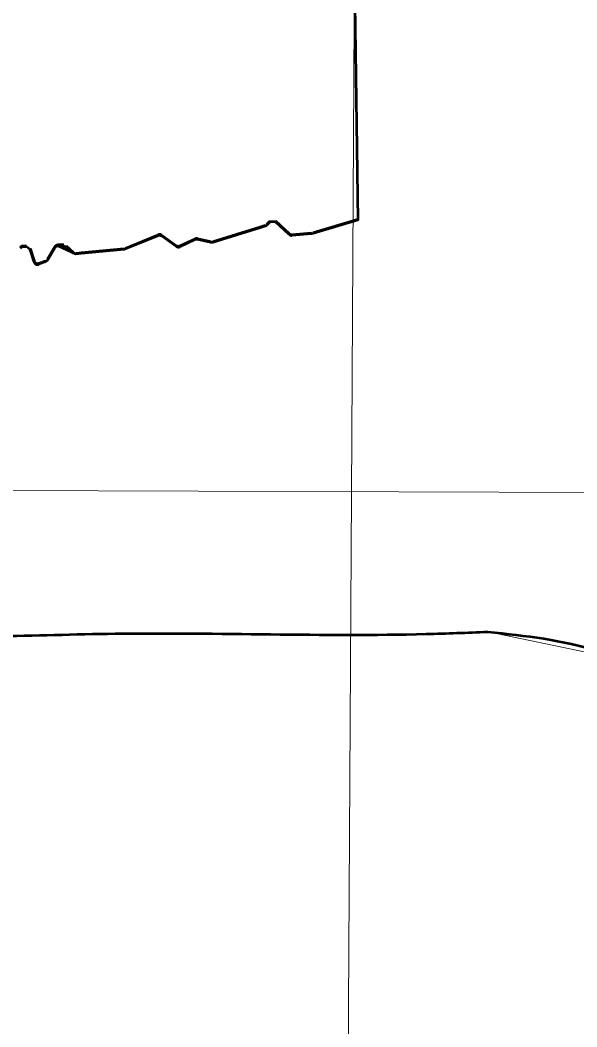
# Model space of a CAD drawing. Extents: x 553962 to 842807, y 8883888 to 9032388.
# Drawn here: x 813048 to 814554, y 9014742 to 9017467 of the extents above; entities that cross this region are included whole.
import ezdxf

# ---------------------------------------------------------------- set-up
doc = ezdxf.new("R2010")
doc.units = 0
doc.header["$LTSCALE"] = 200
for name, color, linetype, lineweight in [('1', 7, 'Continuous', 13), ('27', 7, 'Continuous', 13), ('28', 7, 'Continuous', 53), ('29', 7, 'Continuous', 53), ('35', 7, 'Continuous', 13)]:
    doc.layers.add(name, color=color, linetype=linetype, lineweight=lineweight)

msp = doc.modelspace()

# ---------------------------------------------------------------- linework, layer by layer
at = {"layer": '1'}
msp.add_line((798520.2, 9016246.4), (835288.8, 9016114), dxfattribs=at)
msp.add_lwpolyline([(813989, 9024059.6), (813944.8, 9016183), (813910.2, 9010330.8)], dxfattribs=at)
at = {"layer": '27'}
msp.add_lwpolyline([(814687.3, 9015733.9), (814318.7, 9015810.8), (814162.2, 9015806), (812557.4, 9015802), (812180.5, 9015298.7), (812225.3, 9015266.3), (812212.3, 9015194.8), (812232.3, 9015091.2), (812211.7, 9015036), (812194.8, 9014977.2), (811605.3, 9015032.2), (811389.3, 9014544.4), (811051.7, 9014498.8), (810903.1, 9014180)], dxfattribs=at)
at = {"layer": '28'}
for p, q in [((813470.2, 9016854.7), (813431.1, 9016882.7)), ((813521.4, 9016873.1), (813480.2, 9016853.8))]:
    msp.add_line(p, q, dxfattribs=at)
for points in [[(814405.5, 9017534), (814386.4, 9017554.8), (814351.2, 9017582.5), (814297, 9017628.6), (814206.5, 9017722.8), (814189.2, 9017735.5), (814170.7, 9017745.3), (814156.7, 9017750.5), (814117.5, 9017757.3), (814032.8, 9017779.1), (813954.5, 9017771.1), (813950.3, 9017772.8), (813962, 9016925.6), (813840.5, 9016889.5), (813836.6, 9016888.7), (813783.3, 9016884.3)], [(813775.6, 9016887), (813738.7, 9016921.6), (813724.8, 9016921.4), (813715.4, 9016912.1), (813711.3, 9016909.7), (813697.4, 9016905.4), (813569.1, 9016865.8), (813564, 9016865.6), (813527.8, 9016873.8)], [(813421.5, 9016883.8), (813333.4, 9016847.8), (813329.5, 9016846.8), (813213.8, 9016835.6), (813198.8, 9016834.1), (813149.9, 9016856), (813166, 9016856), (813191.1, 9016836.7), (813172.8, 9016853.4), (813149.9, 9016856)], [(813085.4, 9016812.8), (813074.9, 9016846.4), (813065.3, 9016853.5), (813056, 9016853.5)], [(813141.3, 9016851.1), (813121.7, 9016817.8), (813116.7, 9016813.5), (813098.6, 9016806.5)]]:
    msp.add_lwpolyline(points, dxfattribs=at)
for centre, start, end in [((813425.3, 9016874.5), 54.4008, 112.2341), ((813525.6, 9016864), 77.3147, 115.0684), ((813782.5, 9016894.3), 226.8681, 274.7318), ((813056, 9016843.5), 90, 144.9639), ((813149.9, 9016846), 90, 149.5337), ((813476, 9016862.8), 234.4008, 295.0684), ((813094.9, 9016815.8), 197.3322, 291.3351)]:
    msp.add_arc(centre, 10, start, end, dxfattribs=at)
for points in [[(812557.1, 9015808.9), (812650, 9015803), (813304.6, 9015806.7), (814146.4, 9015805.8), (814313.5, 9015811.7)], [(814313.5, 9015811.7), (814612.2, 9015759.6), (814752.7, 9015698.1), (814887.4, 9015589.7), (814981.1, 9015428.6), (815172.3, 9015091.5)]]:
    msp.add_spline(points, degree=3, dxfattribs=at)
at = {"layer": '29'}
for p, q in [((813715.4, 9016914.7), (813724.8, 9016924)), ((813738.7, 9016924.2), (813775.6, 9016889.6)), ((813840.5, 9016892.1), (813962, 9016928.2)), ((813333.4, 9016850.4), (813421.5, 9016886.4)), ((813431.1, 9016885.3), (813470.2, 9016857.3)), ((813480.2, 9016856.4), (813521.4, 9016875.7)), ((813527.8, 9016876.4), (813564, 9016868.2)), ((813783.3, 9016886.9), (813836.6, 9016891.3)), ((813056, 9016856.1), (813065.3, 9016856.1)), ((813074.9, 9016849.1), (813085.4, 9016815.4)), ((813121.7, 9016820.4), (813141.3, 9016853.7)), ((813166, 9016858.7), (813149.9, 9016858.7)), ((813172.8, 9016856), (813191.1, 9016839.3)), ((813098.6, 9016809.1), (813116.7, 9016816.2))]:
    msp.add_line(p, q, dxfattribs=at)
for points in [[(813569.1, 9016868.4), (813697.4, 9016908), (813711.3, 9016912.3)], [(813198.8, 9016836.7), (813213.8, 9016838.2), (813329.5, 9016849.4)]]:
    msp.add_lwpolyline(points, dxfattribs=at)
for centre, start, end in [((813425.3, 9016877.2), 54.4008, 112.2341), ((813525.6, 9016866.6), 77.3147, 115.0684), ((813782.5, 9016896.9), 226.8681, 274.7318), ((813056, 9016846.1), 90, 144.9639), ((813149.9, 9016848.6), 90, 149.5337), ((813476, 9016865.5), 234.4008, 295.0684), ((813094.9, 9016818.4), 197.3322, 291.3351)]:
    msp.add_arc(centre, 10, start, end, dxfattribs=at)
at = {"layer": '35'}
msp.add_lwpolyline([(814687.3, 9015733.9), (814318.7, 9015810.8), (814162.2, 9015806), (812557.4, 9015802), (812180.5, 9015298.7), (812225.3, 9015266.3), (812212.3, 9015194.8), (812232.3, 9015091.2), (812211.7, 9015036), (812194.8, 9014977.2), (811605.3, 9015032.2), (811389.3, 9014544.4), (811051.7, 9014498.8), (810903.1, 9014180)], dxfattribs=at)

doc.saveas('drawing.dxf')
